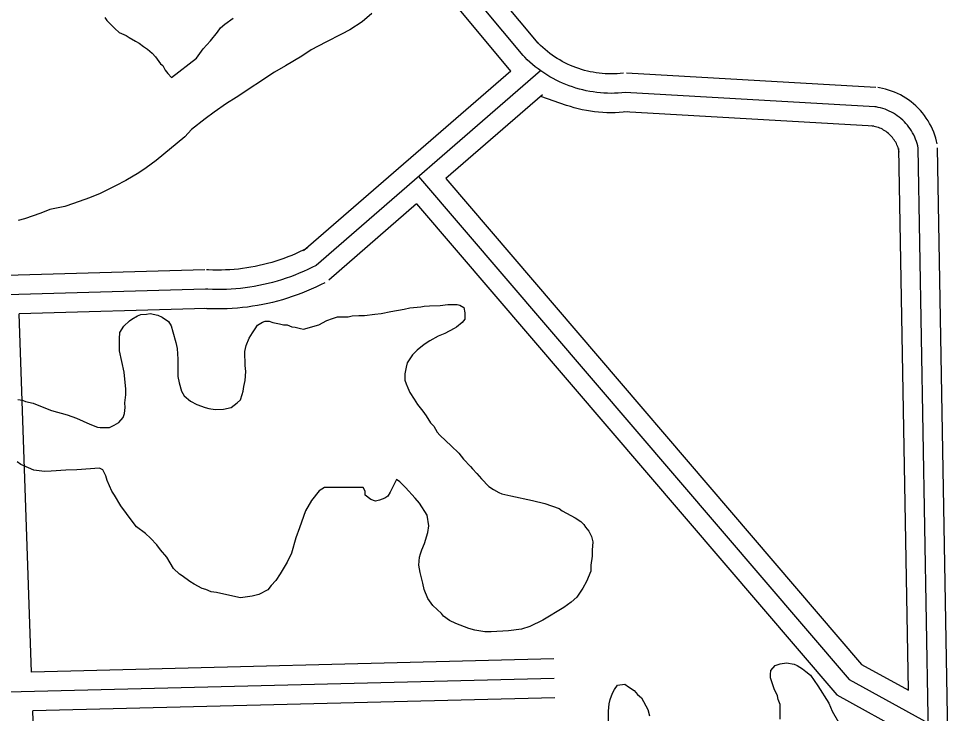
# Model space of a CAD drawing. Extents: x 3313442 to 3351311, y 721974 to 747360.
# Drawn here: x 3331005 to 3331726, y 735744 to 736281 of the extents above; entities that cross this region are included whole.
import ezdxf

# ---------------------------------------------------------------- set-up
doc = ezdxf.new("R2010")
doc.units = 0
doc.layers.add('V-ROAD-CNTR', color=7, linetype='Continuous')
doc.layers.add('V-SITE-VEGE', color=7, linetype='Continuous')

msp = doc.modelspace()

# ---------------------------------------------------------------- linework, layer by layer
at = {"layer": 'V-ROAD-CNTR'}
for points in [[(3331405.94, 736261.69), (3331291.94, 736398.58)], [(3331394.41, 736252.1), (3331285.82, 736382.49)], [(3331384.85, 736240.14), (3331274.29, 736372.9)], [(3331471.9, 736238.4), (3331469.39, 736238.15), (3331467.08, 736237.99), (3331464.76, 736237.9), (3331462.45, 736237.88), (3331460.14, 736237.92), (3331457.83, 736238.03), (3331455.52, 736238.21), (3331453.22, 736238.45), (3331450.92, 736238.76), (3331448.64, 736239.14), (3331446.37, 736239.58), (3331444.11, 736240.09), (3331441.87, 736240.67), (3331439.65, 736241.31), (3331437.44, 736242.01), (3331435.26, 736242.78), (3331433.1, 736243.61), (3331430.96, 736244.51), (3331428.86, 736245.46), (3331426.78, 736246.48), (3331424.73, 736247.56), (3331422.71, 736248.69), (3331420.73, 736249.89), (3331418.78, 736251.14), (3331416.88, 736252.44), (3331415.01, 736253.81), (3331413.17, 736255.22), (3331411.39, 736256.69), (3331409.64, 736258.21), (3331407.94, 736259.78), (3331406.26, 736261.43), (3331405.16, 736262.56)], [(3331473.37, 736223.47), (3331470.63, 736223.2), (3331467.89, 736223.01), (3331465.14, 736222.9), (3331462.39, 736222.87), (3331459.64, 736222.93), (3331456.89, 736223.06), (3331454.15, 736223.27), (3331451.42, 736223.56), (3331448.69, 736223.93), (3331445.98, 736224.38), (3331443.28, 736224.9), (3331440.59, 736225.51), (3331437.93, 736226.19), (3331435.29, 736226.95), (3331432.67, 736227.79), (3331430.07, 736228.71), (3331427.51, 736229.69), (3331424.97, 736230.76), (3331422.46, 736231.89), (3331419.99, 736233.1), (3331417.56, 736234.38), (3331415.16, 736235.73), (3331412.81, 736237.15), (3331410.49, 736238.64), (3331408.22, 736240.19), (3331406, 736241.81), (3331403.82, 736243.49), (3331401.7, 736245.24), (3331399.62, 736247.04), (3331397.6, 736248.91), (3331395.64, 736250.83), (3331394.41, 736252.1)], [(3331384.85, 736240.14), (3331224.6, 736101.23)], [(3331407.99, 736240.35), (3331234.43, 736089.9)], [(3331667.17, 736227.51), (3331474.22, 736238.45)], [(3331714.47, 736183.81), (3331714.01, 736185.88), (3331713.37, 736188.26), (3331712.63, 736190.61), (3331711.78, 736192.92), (3331710.83, 736195.19), (3331709.78, 736197.42), (3331708.63, 736199.6), (3331707.39, 736201.72), (3331706.05, 736203.79), (3331704.62, 736205.8), (3331703.1, 736207.74), (3331701.5, 736209.6), (3331699.82, 736211.4), (3331698.06, 736213.12), (3331696.22, 736214.76), (3331694.31, 736216.32), (3331692.33, 736217.79), (3331690.3, 736219.17), (3331688.2, 736220.46), (3331686.04, 736221.65), (3331683.84, 736222.75), (3331681.59, 736223.74), (3331679.29, 736224.64), (3331676.96, 736225.43), (3331674.6, 736226.12), (3331672.2, 736226.7), (3331669.87, 736227.15), (3331668.71, 736227.34)], [(3331409.3, 736221.63), (3331334.77, 736157.03)], [(3331474.84, 736208.54), (3331471.88, 736208.25), (3331468.7, 736208.03), (3331465.52, 736207.91), (3331462.33, 736207.87), (3331459.14, 736207.93), (3331455.96, 736208.08), (3331452.78, 736208.33), (3331449.62, 736208.67), (3331446.46, 736209.09), (3331443.31, 736209.61), (3331440.18, 736210.23), (3331437.08, 736210.93), (3331433.99, 736211.72), (3331430.93, 736212.6), (3331427.89, 736213.57), (3331408.06, 736220.55)], [(3331666.33, 736212.53), (3331473.37, 736223.47)], [(3331699.82, 736180.57), (3331699.43, 736182.32), (3331698.97, 736184.05), (3331698.43, 736185.76), (3331697.81, 736187.45), (3331697.12, 736189.1), (3331696.35, 736190.72), (3331695.52, 736192.31), (3331694.61, 736193.86), (3331693.64, 736195.36), (3331692.6, 736196.82), (3331691.49, 736198.23), (3331690.33, 736199.6), (3331689.1, 736200.9), (3331687.82, 736202.16), (3331686.48, 736203.35), (3331685.09, 736204.48), (3331683.65, 736205.55), (3331682.17, 736206.56), (3331680.64, 736207.5), (3331679.07, 736208.37), (3331677.46, 736209.16), (3331675.82, 736209.89), (3331674.15, 736210.54), (3331672.46, 736211.12), (3331670.73, 736211.62), (3331668.99, 736212.04), (3331667.23, 736212.38), (3331666.33, 736212.53)], [(3331665.48, 736197.55), (3331472.52, 736208.49)], [(3331685.17, 736177.33), (3331684.86, 736178.76), (3331684.57, 736179.85), (3331684.23, 736180.92), (3331683.84, 736181.97), (3331683.41, 736183.01), (3331682.93, 736184.02), (3331682.4, 736185.02), (3331681.84, 736185.99), (3331681.23, 736186.93), (3331680.57, 736187.84), (3331679.88, 736188.73), (3331679.15, 736189.59), (3331678.38, 736190.4), (3331677.58, 736191.19), (3331676.74, 736191.94), (3331675.87, 736192.65), (3331674.97, 736193.32), (3331674.04, 736193.95), (3331673.08, 736194.54), (3331672.1, 736195.08), (3331671.09, 736195.58), (3331670.06, 736196.04), (3331669.01, 736196.44), (3331667.95, 736196.81), (3331666.87, 736197.12), (3331665.78, 736197.38), (3331664.6, 736197.62), (3331663.94, 736197.72)], [(3331692.22, 735761.56), (3331684.82, 736180.3)], [(3331711.47, 735521.77), (3331699.82, 736180.57)], [(3331726.19, 735537.44), (3331714.82, 736180.83)], [(3331313.69, 736158.6), (3331646.48, 735769.66), (3331707.68, 735735.9)], [(3331334.77, 736157.03), (3331656.1, 735781.48), (3331692.22, 735761.56)], [(3331312.1, 736137.38), (3331244.25, 736078.56)], [(3331312.1, 736137.38), (3331636.85, 735757.84), (3331692.84, 735726.96)], [(3331227.61, 736103.26), (3331224.54, 736101.69), (3331221.58, 736100.27), (3331218.59, 736098.9), (3331215.57, 736097.61), (3331212.52, 736096.38), (3331209.45, 736095.22), (3331206.35, 736094.13), (3331203.23, 736093.11), (3331200.08, 736092.15), (3331196.92, 736091.27), (3331193.73, 736090.46), (3331190.53, 736089.71), (3331187.32, 736089.04), (3331184.09, 736088.44), (3331180.84, 736087.91), (3331177.59, 736087.45), (3331174.33, 736087.07), (3331171.06, 736086.76), (3331167.78, 736086.52), (3331164.49, 736086.35), (3331161.21, 736086.25), (3331157.93, 736086.23), (3331154.64, 736086.28), (3331151.31, 736086.4), (3331149.75, 736086.49)], [(3331234.43, 736089.9), (3331231.2, 736088.25), (3331227.94, 736086.68), (3331224.65, 736085.18), (3331221.33, 736083.76), (3331217.97, 736082.41), (3331214.59, 736081.13), (3331211.17, 736079.93), (3331207.74, 736078.8), (3331204.28, 736077.75), (3331200.79, 736076.78), (3331197.29, 736075.88), (3331193.76, 736075.06), (3331190.22, 736074.32), (3331186.66, 736073.66), (3331183.09, 736073.08), (3331179.51, 736072.58), (3331175.92, 736072.15), (3331172.32, 736071.81), (3331168.71, 736071.54), (3331165.1, 736071.36), (3331161.48, 736071.25), (3331157.86, 736071.23), (3331154.25, 736071.28), (3331150.63, 736071.42), (3331148.95, 736071.51)], [(3331148.52, 736086.5), (3330760.26, 736075.48), (3329377.91, 736025.4)], [(3331241.24, 736076.53), (3331237.87, 736074.81), (3331234.31, 736073.1), (3331230.72, 736071.46), (3331227.09, 736069.91), (3331223.42, 736068.43), (3331219.73, 736067.04), (3331216, 736065.72), (3331212.25, 736064.5), (3331208.47, 736063.35), (3331204.67, 736062.29), (3331200.84, 736061.31), (3331196.99, 736060.42), (3331193.13, 736059.61), (3331189.24, 736058.89), (3331185.35, 736058.25), (3331181.44, 736057.7), (3331177.51, 736057.24), (3331173.58, 736056.86), (3331169.64, 736056.57), (3331165.7, 736056.37), (3331161.75, 736056.25), (3331157.8, 736056.23), (3331153.85, 736056.29), (3331149.95, 736056.43), (3331148.15, 736056.53)], [(3331148.95, 736071.51), (3330760.74, 736060.48), (3328937.82, 735994.44), (3327458.75, 735955.06), (3325793.63, 735902.46)], [(3331149.37, 736056.51), (3331004.98, 736052.41)], [(3331014.49, 735775.48), (3331004.98, 736052.41)], [(3331418.12, 735785.62), (3331014.49, 735775.48)], [(3331418.5, 735770.62), (3330687.05, 735752.25)], [(3331418.87, 735755.63), (3331015.52, 735745.5)], [(3331023.73, 735506.36), (3331015.52, 735745.5)]]:
    msp.add_lwpolyline(points, dxfattribs=at)
at = {"layer": 'V-SITE-VEGE'}
for points in [[(3331277.59, 736284.56), (3331270.06, 736278.29), (3331260.46, 736272.01), (3331253.94, 736268.51), (3331241.93, 736262.56), (3331230.6, 736256.61), (3331223.4, 736251.73), (3331210.72, 736244.05), (3331202.14, 736239.15), (3331172.66, 736219.62), (3331165.12, 736215.08), (3331155.52, 736208.45), (3331148.67, 736203.23), (3331138.05, 736194.87), (3331132.93, 736189.31), (3331110.68, 736170.87), (3331103.14, 736165.3), (3331097.31, 736161.46), (3331087.37, 736155.52), (3331079.48, 736151.33), (3331067.46, 736145.37), (3331059.22, 736142.2), (3331046.85, 736137.62), (3331040.32, 736135.5), (3331028.62, 736133), (3331021.75, 736130.18), (3331009.04, 736125.95), (3331004.23, 736124.53)], [(3331071.19, 736281.52), (3331072.59, 736279.12), (3331078.84, 736272.96), (3331082.31, 736269.89), (3331087.5, 736267.52), (3331089.93, 736266.16), (3331094.77, 736263.1), (3331097.54, 736261.74), (3331101.01, 736259.02), (3331104.13, 736256.97), (3331107.6, 736253.9), (3331110.38, 736251.16), (3331114.21, 736245.68), (3331115.95, 736244.32), (3331117.7, 736240.89), (3331119.79, 736238.15), (3331122.57, 736235.07), (3331142.09, 736250.04), (3331147.2, 736257.32), (3331152.67, 736263.56), (3331158.13, 736270.16), (3331160.51, 736273.62), (3331163.93, 736276.41), (3331170.44, 736280.94)], [(3331003.96, 735986.34), (3331007.41, 735985.68), (3331009.83, 735984.67), (3331015.7, 735983.33), (3331025.38, 735979.62), (3331029.87, 735977.59), (3331041.96, 735974.24), (3331049.21, 735971.89), (3331059.59, 735967.15), (3331065.47, 735964.78), (3331067.54, 735964.45), (3331074.78, 735964.51), (3331078.21, 735966.26), (3331081.98, 735968.36), (3331085.4, 735972.18), (3331086.41, 735975.29), (3331086.71, 735980.11), (3331086.68, 735983.56), (3331087.32, 735989.77), (3331087.28, 735994.59), (3331086.54, 736001.82), (3331086.15, 736007.33), (3331082.57, 736023.84), (3331082.5, 736033.15), (3331082.8, 736037.98), (3331085.86, 736042.83), (3331090.31, 736047), (3331092.02, 736048.39), (3331096.48, 736050.84), (3331098.89, 736051.89), (3331103.36, 736052.27), (3331106.12, 736052.64), (3331111.98, 736051.31), (3331115.44, 736049.96), (3331120.29, 736046.55), (3331122.39, 736043.12), (3331123.8, 736038.65), (3331125.94, 736030.4), (3331127.01, 736025.58), (3331127.42, 736017.32), (3331127.53, 736003.88), (3331128.6, 735999.06), (3331130.38, 735992.53), (3331132.47, 735989.1), (3331137.33, 735985), (3331142.18, 735982.28), (3331148.74, 735979.92), (3331151.5, 735979.26), (3331156.33, 735978.61), (3331162.88, 735978.66), (3331168.73, 735980.08), (3331173.52, 735983.57), (3331175.92, 735986), (3331177.26, 735990.15), (3331177.93, 735992.57), (3331178.59, 735996.36), (3331179.59, 736000.85), (3331180.22, 736007.74), (3331179.5, 736012.56), (3331179.41, 736023.25), (3331180.4, 736028.08), (3331182.77, 736033.61), (3331185.15, 736037.76), (3331187.19, 736040.88), (3331189.24, 736043.66), (3331193.01, 736046.1), (3331195.07, 736046.8), (3331198.17, 736046.83), (3331200.94, 736045.82), (3331206.11, 736044.83), (3331209.22, 736043.82), (3331211.98, 736043.84), (3331215.78, 736042.49), (3331218.2, 736042.17), (3331220.27, 736041.49), (3331222.34, 736041.17), (3331224.76, 736040.5), (3331236.45, 736044.04), (3331242.62, 736047.19), (3331247.09, 736048.95), (3331250.87, 736050.01), (3331259.14, 736050.08), (3331262.24, 736050.79), (3331267.4, 736051.18), (3331271.88, 736051.21), (3331279.8, 736052.31), (3331284.62, 736052.69), (3331292.19, 736054.13), (3331302.52, 736055.94), (3331306.99, 736057.01)], [(3331306.99, 736057.01), (3331315.25, 736057.76), (3331318, 736058.48), (3331322.14, 736058.51), (3331330.4, 736058.92), (3331336.26, 736059.66), (3331343.49, 736059.72), (3331345.57, 736059.04), (3331348.68, 736057.34), (3331349.4, 736053.22), (3331349.44, 736048.39), (3331347.4, 736045.62), (3331342.94, 736042.14), (3331341.23, 736041.09), (3331334.03, 736037.24), (3331328.87, 736035.13), (3331322.35, 736031.63), (3331317.89, 736028.84), (3331312.42, 736024.32), (3331309, 736020.84), (3331304.91, 736014.6), (3331303.91, 736011.15), (3331302.92, 736005.97), (3331302.95, 736001.15), (3331304.01, 735998.4), (3331305.41, 735995.31), (3331306.82, 735991.53), (3331310.31, 735986.39), (3331312.76, 735982.28), (3331316.93, 735977.14), (3331319.37, 735973.71), (3331322.86, 735968.23), (3331325.3, 735965.49), (3331328.09, 735961.03), (3331330.18, 735958.64), (3331334.69, 735954.19), (3331338.86, 735950.44), (3331344.76, 735944.62), (3331348.24, 735940.18), (3331353.8, 735934.36), (3331355.2, 735932.65), (3331358.67, 735928.89), (3331362.15, 735924.78), (3331368.06, 735918.97), (3331371.52, 735916.58), (3331375.68, 735914.2), (3331378.1, 735913.19), (3331385, 735911.87), (3331401.57, 735908.21), (3331411.24, 735905.88), (3331422.3, 735901.83), (3331424.72, 735900.13), (3331434.76, 735894.69), (3331438.92, 735891.97), (3331441.35, 735889.58)], [(3331441.35, 735889.58), (3331442.74, 735887.52), (3331445.18, 735884.44), (3331447.29, 735880.32), (3331448.35, 735876.19), (3331447.71, 735869.64), (3331447.75, 735865.16), (3331446.77, 735858.26), (3331446.81, 735853.44), (3331443.43, 735845.49), (3331440.71, 735840.29), (3331435.94, 735833.36), (3331431.5, 735829.54), (3331426.01, 735825.35), (3331409.55, 735815.57), (3331399.6, 735810.67), (3331393.07, 735808.55), (3331383.08, 735807.44), (3331369.65, 735806.64), (3331364.82, 735806.6), (3331357.23, 735807.92), (3331352.4, 735809.26), (3331342.38, 735812.97), (3331337.53, 735815.34), (3331333.02, 735818.75), (3331331.28, 735820.8), (3331324.69, 735826.95), (3331320.85, 735832.44), (3331318.04, 735839.31), (3331316.97, 735844.12), (3331314.83, 735852.38), (3331313.75, 735858.22), (3331314.39, 735864.43), (3331315.06, 735866.85), (3331316.07, 735869.96), (3331318.1, 735874.8), (3331320.79, 735883.44), (3331321.44, 735888.61), (3331320.33, 735896.87), (3331314.4, 735906.13), (3331310.93, 735909.89), (3331303.62, 735918.11), (3331299.11, 735922.55), (3331296.68, 735924.25), (3331294.64, 735920.79), (3331291.59, 735914.56), (3331289.89, 735911.45), (3331287.49, 735910.05), (3331283.37, 735908.29), (3331280.27, 735907.58), (3331276.82, 735908.93), (3331272.31, 735912.34), (3331272.29, 735915.44), (3331270.88, 735918.19), (3331240.9, 735918.29), (3331236.79, 735915.5), (3331230.99, 735908.22), (3331226.23, 735900.25), (3331221.51, 735887.12), (3331218.82, 735879.17), (3331215.47, 735867.43), (3331212.08, 735860.51), (3331206.64, 735851.51), (3331203.23, 735846.31), (3331199.81, 735842.49), (3331197.09, 735839.02), (3331190.22, 735835.52), (3331185.06, 735834.1), (3331176.11, 735832.99), (3331167.83, 735834.65), (3331157.47, 735836.98), (3331153.33, 735837.64), (3331149.18, 735839.33), (3331146.42, 735839.99), (3331140.19, 735843.39), (3331136.73, 735845.43), (3331130.83, 735849.86), (3331128.75, 735851.22), (3331124.24, 735855.67), (3331119, 735864.24), (3331114.13, 735870.06), (3331111.34, 735873.83), (3331106.48, 735878.96), (3331102.66, 735882.72), (3331095.72, 735887.83), (3331092.24, 735892.29), (3331083.53, 735903.93), (3331078.64, 735912.16), (3331076.55, 735915.25), (3331073.04, 735923.49), (3331071.97, 735927.27), (3331069.52, 735931.73), (3331067.1, 735933.09), (3331049.54, 735931.92), (3331040.93, 735931.5), (3331029.56, 735930.72), (3331024.39, 735930.68), (3331016.11, 735931.65), (3331006.08, 735936.04), (3331003.31, 735938.09)], [(3331593.15, 735739.17), (3331593.06, 735750.54), (3331591.65, 735754.32), (3331590.94, 735757.07), (3331588.48, 735762.57), (3331587.08, 735766.34), (3331585.66, 735771.16), (3331585.64, 735773.57), (3331585.96, 735776.68), (3331589.37, 735780.49), (3331593.15, 735781.9), (3331597.97, 735782.63), (3331603.84, 735781.64), (3331606.26, 735780.63), (3331610.41, 735777.91), (3331612.84, 735775.86), (3331616.66, 735773.13), (3331622.23, 735764.91), (3331630.61, 735751.53), (3331633.42, 735745.35), (3331638.31, 735736.78)], [(3331460.55, 735730.87), (3331460.43, 735745.34), (3331461.07, 735750.86), (3331461.74, 735754.31), (3331463.42, 735759.15), (3331465.12, 735761.92), (3331467.5, 735765.38), (3331473.01, 735766.12), (3331475.79, 735764.07), (3331480.29, 735761.35), (3331482.72, 735758.27), (3331485.85, 735755.54), (3331490.74, 735746.62), (3331492.16, 735741.8)]]:
    msp.add_lwpolyline(points, dxfattribs=at)

doc.saveas('drawing.dxf')
